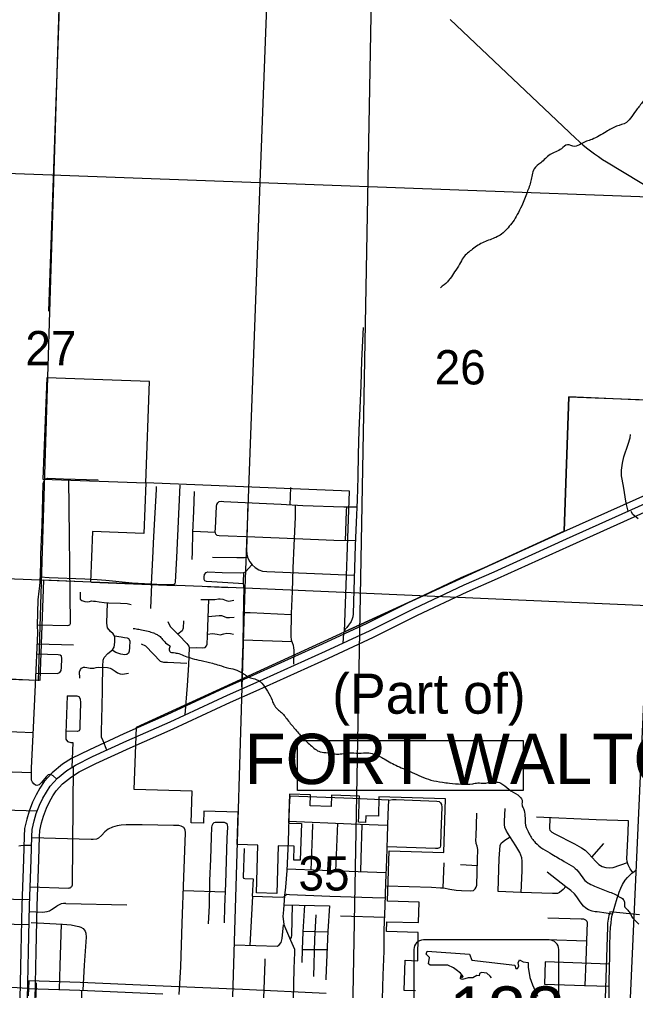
# Model space of a CAD drawing. Extents: x 1219626 to 1426462, y 456797 to 752399.
# Drawn here: x 1294578 to 1302655, y 533458 to 546194 of the extents above; entities that cross this region are included whole.
import ezdxf

# ---------------------------------------------------------------- set-up
doc = ezdxf.new("R2010")
doc.units = 0
for name, color, linetype in [('Cities Incorporated Area', 7, 'Continuous'), ('City Streets', 7, 'Continuous'), ('Communities and Subdivisions Names without Post Office', 7, 'Continuous'), ('County Routes Highway Center Lines', 7, 'Continuous'), ('Local Roads Paved', 7, 'Continuous'), ('Masks', 7, 'Continuous'), ('Narrow River Creek and Branch and Slough', 7, 'Continuous'), ('Other Incorporated Names', 7, 'Continuous'), ('Quad Borders', 7, 'Continuous'), ('Roadshilelds State Highways', 7, 'Continuous'), ('Section Lines', 7, 'Continuous'), ('Section Numbers', 7, 'Continuous'), ('State Route Divided Highway Outline and Fill', 7, 'Continuous'), ('State Routes Highway Center Lines', 7, 'Continuous'), ('Uninventoried Roads and Features', 7, 'Continuous')]:
    doc.layers.add(name, color=color, linetype=linetype)

msp = doc.modelspace()

# ---------------------------------------------------------------- linework, layer by layer
at = {"layer": 'Cities Incorporated Area'}
for p, q in [((1301717, 539482), (1301778, 541243)), ((1301778, 541243), (1302933, 541200)), ((1296114, 536911), (1301717, 539482)), ((1296081, 536096), (1296114, 536911)), ((1296842, 536073), (1296081, 536096)), ((1296830, 535657), (1296842, 536073)), ((1298117, 536035), (1298106, 535653)), ((1298395, 536027), (1298117, 536035)), ((1298390, 535880), (1298395, 536027)), ((1298669, 536019), (1298664, 535872)), ((1299291, 536000), (1299284, 535744)), ((1300163, 535974), (1299291, 536000)), ((1300142, 535267), (1300163, 535974)), ((1298664, 535872), (1298390, 535880)), ((1299027, 535746), (1299033, 535938)), ((1296995, 535812), (1296990, 535652)), ((1297444, 535799), (1296995, 535812)), ((1297432, 535373), (1297444, 535799)), ((1296990, 535652), (1296830, 535657)), ((1298106, 535653), (1298275, 535648)), ((1298275, 535648), (1298260, 535166)), ((1297705, 535365), (1297432, 535373)), ((1297687, 534738), (1297705, 535365)), ((1297972, 535357), (1297953, 534730)), ((1298181, 535351), (1297972, 535357)), ((1298175, 535168), (1298181, 535351)), ((1299404, 534632), (1299423, 535289)), ((1299423, 535289), (1300142, 535267)), ((1298260, 535166), (1298175, 535168)), ((1297953, 534730), (1297687, 534738)), ((1299819, 534619), (1299404, 534632)), ((1299811, 534349), (1299819, 534619)), ((1302708, 534452), (1302318, 534490)), ((1299392, 534231), (1299396, 534361)), ((1299396, 534361), (1299811, 534349)), ((1302286, 534292), (1302251, 533221)), ((1299807, 534219), (1299392, 534231)), ((1299799, 533849), (1299807, 534219)), ((1299623, 533458), (1299636, 533855)), ((1299636, 533855), (1299799, 533849)), ((1299770, 533453), (1299623, 533458))]:
    msp.add_line(p, q, dxfattribs=at)
msp.add_lwpolyline([(1298222, 536736), (1301180, 536736), (1301180, 536082), (1298222, 536082)], close=True, dxfattribs=at)
for points in [[(1299033, 535938), (1299035, 536008), (1298669, 536019)], [(1299284, 535744), (1299118, 535749), (1299116, 535664), (1299025, 535667), (1299027, 535746)]]:
    msp.add_lwpolyline(points, dxfattribs=at)
msp.add_arc((1303100, 534260), 815, 163.563, 177.7021, dxfattribs=at)
at = {"layer": 'City Streets'}
for p, q in [((1302082, 535207), (1302239, 535385)), ((1300140, 535132), (1300129, 534805)), ((1300362, 535111), (1300581, 535100)), ((1302013, 534105), (1301493, 534122))]:
    msp.add_line(p, q, dxfattribs=at)
for points in [[(1302560, 539746), (1302531, 539849), (1302497, 540075), (1302471, 540207), (1302469, 540285), (1302483, 540373), (1302501, 540457), (1302558, 540624), (1302582, 540708), (1302590, 540750)], [(1301155, 534745), (1301168, 535029), (1301167, 535155), (1301164, 535197), (1301138, 535270), (1301086, 535355), (1301008, 535480), (1300964, 535548), (1300941, 535598), (1300936, 535637), (1300936, 535681), (1300947, 535846)], [(1299393, 534832), (1299980, 534812), (1300099, 534807), (1300137, 534804), (1300219, 534790), (1300302, 534776), (1300373, 534770), (1300496, 534767), (1300530, 534770), (1300554, 534792), (1300567, 534812), (1300573, 534839), (1300584, 535176), (1300587, 535309), (1300579, 535353), (1300565, 535387), (1300562, 535435), (1300565, 535477), (1300576, 535785)], [(1302621, 535007), (1302583, 535056), (1302558, 535109), (1302546, 535150), (1302541, 535187), (1302556, 535532), (1302564, 535682), (1302138, 535695), (1301356, 535730)], [(1301533, 535722), (1301526, 535581), (1301530, 535562), (1301557, 535535), (1301597, 535512), (1301854, 535381), (1301947, 535332), (1301996, 535298), (1302037, 535257), (1302135, 535149), (1302174, 535112), (1302218, 535086), (1302264, 535072), (1302312, 535066), (1302360, 535074), (1302550, 535136)], [(1301739, 534822), (1301707, 534783), (1301659, 534744), (1301630, 534733), (1301564, 534730), (1301151, 534745), (1300855, 534757), (1300869, 535189), (1300875, 535304), (1300879, 535359), (1300894, 535390), (1300913, 535410), (1300940, 535431), (1301012, 535473)], [(1302353, 534459), (1302270, 534471), (1302153, 534489), (1302126, 534492), (1302087, 534498), (1302040, 534517), (1302004, 534539), (1301973, 534565), (1301930, 534623), (1301884, 534687), (1301855, 534725), (1301805, 534772), (1301742, 534820), (1301497, 535011)], [(1301503, 534412), (1301941, 534400), (1301974, 534397), (1301997, 534387), (1302016, 534369), (1302019, 534345), (1302017, 534236), (1302005, 533850), (1301990, 533525)], [(1302314, 533803), (1301471, 533833), (1301463, 533542), (1301987, 533525), (1302309, 533514)]]:
    msp.add_lwpolyline(points, dxfattribs=at)
at = {"layer": 'County Routes Highway Center Lines'}
for points in [[(1302691, 539645), (1302619, 539702), (1302597, 539742)], [(1302308, 533328), (1302309, 533569), (1302313, 533755), (1302317, 533909), (1302319, 534042), (1302323, 534205), (1302327, 534283), (1302333, 534342), (1302340, 534403), (1302349, 534445), (1302365, 534505), (1302383, 534567), (1302414, 534670), (1302431, 534716), (1302442, 534749), (1302462, 534801), (1302483, 534848), (1302519, 534908), (1302548, 534943), (1302608, 534997), (1302668, 535041)]]:
    msp.add_lwpolyline(points, dxfattribs=at)
at = {"layer": 'Local Roads Paved'}
for p, q in [((1298129, 539829), (1298138, 540054)), ((1297572, 539858), (1297556, 539235)), ((1296854, 539483), (1297146, 539470)), ((1297820, 538953), (1298967, 538906)), ((1296308, 538789), (1296295, 538470)), ((1294812, 538006), (1295287, 537994)), ((1297512, 538056), (1298150, 538034)), ((1294759, 536837), (1294329, 536855)), ((1295274, 534852), (1295285, 536397)), ((1298726, 535026), (1298750, 535653)), ((1294718, 534820), (1295222, 534803)), ((1296726, 534770), (1297281, 534752)), ((1297632, 534697), (1297597, 534051)), ((1294712, 534649), (1294266, 534657)), ((1294997, 534520), (1295072, 534569)), ((1295186, 534601), (1295985, 534582)), ((1294708, 534494), (1294881, 534488)), ((1298786, 534438), (1299367, 534422)), ((1298296, 534239), (1298620, 534230)), ((1298285, 533998), (1298611, 533996))]:
    msp.add_line(p, q, dxfattribs=at)
for points in [[(1299082, 542156), (1299061, 541723), (1299053, 541394), (1299041, 541094), (1299026, 540801), (1299017, 540494), (1299015, 540190), (1299007, 539893), (1298994, 539597), (1298979, 539294), (1298970, 539003), (1298962, 538707), (1298953, 538400), (1298947, 538360), (1298939, 538331), (1298929, 538300), (1298919, 538283), (1298893, 538248), (1298868, 538218), (1298850, 538197), (1298838, 538182), (1298829, 538164), (1298826, 538143), (1298818, 538016)], [(1295067, 536232), (1295021, 536274), (1294992, 536290), (1294978, 536290), (1294954, 536286), (1294929, 536263), (1294868, 536186), (1294836, 536156), (1294805, 536148), (1294791, 536151), (1294767, 536169), (1294748, 536191), (1294737, 536218), (1294736, 536259), (1294738, 536375), (1294758, 536817), (1294791, 537467), (1294818, 538150), (1294816, 538245), (1294823, 538584), (1294835, 538694), (1294845, 538766), (1294850, 538813), (1294858, 539059), (1294860, 539178), (1294876, 539564), (1294889, 540110), (1294905, 540150), (1294923, 540171), (1294947, 540179), (1295157, 540171), (1295611, 540157)], [(1294816, 538254), (1295214, 538245), (1295237, 538254), (1295249, 538274), (1295224, 540169)], [(1296681, 540088), (1296636, 539136), (1296620, 538815), (1296614, 538797), (1296602, 538785), (1296587, 538780), (1296564, 538778), (1296460, 538781), (1296055, 538800), (1295709, 538838), (1295596, 538845), (1295437, 538852), (1294967, 538870), (1294852, 538878)], [(1296310, 538788), (1296328, 539130), (1296342, 539412), (1296359, 539723), (1296373, 540028), (1296376, 540067)], [(1296842, 539111), (1296845, 539211), (1296853, 539465), (1296866, 539743), (1296875, 540002)], [(1298982, 539354), (1298698, 539362), (1298194, 539381), (1297666, 539404), (1297198, 539420), (1297171, 539426), (1297151, 539443), (1297145, 539479), (1297148, 539520), (1297162, 539810), (1297164, 539833), (1297178, 539855), (1297196, 539872), (1297223, 539877), (1297256, 539874), (1297722, 539850), (1298011, 539835), (1298293, 539821), (1298830, 539800), (1299003, 539804)], [(1298194, 539826), (1298192, 539777), (1298191, 539665), (1298175, 539293), (1298163, 538999), (1298152, 538690), (1298140, 538401), (1298136, 538102), (1298142, 538058), (1298154, 538023), (1298166, 537986), (1298172, 537951), (1298174, 537923), (1298174, 537909), (1298169, 537737)], [(1298853, 539358), (1298865, 539747), (1298868, 539801)], [(1297111, 539140), (1297426, 539136), (1297528, 539136), (1297569, 539144)], [(1297518, 538794), (1297241, 538808), (1297032, 538822), (1297009, 538833), (1297000, 538850), (1297000, 538882), (1297004, 538916), (1297024, 538941), (1297046, 538950), (1297234, 538941), (1297482, 538935), (1297519, 538939), (1297541, 538950), (1297626, 539043)], [(1297494, 537443), (1297502, 537767), (1297510, 538008), (1297520, 538573), (1297526, 538728), (1297517, 538801), (1297516, 538853), (1297518, 538902), (1297518, 538939)], [(1295373, 538681), (1295373, 538616), (1295376, 538592), (1295397, 538572), (1295435, 538562), (1295467, 538557), (1295497, 538562), (1295523, 538569), (1295548, 538566), (1295577, 538563), (1295625, 538555), (1295690, 538547), (1295744, 538544), (1295901, 538538), (1295992, 538534), (1296042, 538522)], [(1295726, 536611), (1295675, 536733), (1295656, 536783), (1295654, 536827), (1295658, 537051), (1295662, 537159), (1295669, 537430), (1295672, 537712), (1295678, 537789), (1295687, 537826), (1295738, 537878), (1295797, 537925), (1295821, 537960), (1295828, 538026), (1295829, 538103), (1295807, 538138), (1295770, 538169), (1295734, 538215), (1295727, 538247), (1295726, 538277), (1295732, 538544)], [(1296804, 537954), (1296901, 537956), (1296984, 537952), (1297013, 537956), (1297031, 537977), (1297041, 538003), (1297042, 538104), (1297062, 538586)], [(1296958, 538588), (1297076, 538586), (1297138, 538587), (1297186, 538594), (1297211, 538596), (1297243, 538590), (1297288, 538572), (1297324, 538566), (1297388, 538576)], [(1297391, 538351), (1297332, 538345), (1297299, 538348), (1297265, 538359), (1297232, 538371), (1297197, 538371), (1297052, 538361)], [(1298140, 538385), (1297603, 538411), (1297522, 538412)], [(1296522, 538298), (1296556, 538234), (1296667, 538120), (1296771, 538010), (1296799, 537974), (1296804, 537954), (1296794, 537732), (1296776, 537460), (1296748, 537073)], [(1296731, 538305), (1296726, 538209), (1296710, 538177), (1296656, 538131)], [(1295824, 538111), (1295911, 538098), (1295956, 538090), (1295989, 538085), (1296008, 538076), (1296026, 538043), (1296020, 537957), (1296018, 537907), (1296010, 537884), (1295987, 537867), (1295960, 537860), (1295908, 537871), (1295842, 537893), (1295793, 537921)], [(1297043, 538132), (1297109, 538142), (1297171, 538131), (1297208, 538125), (1297259, 538135), (1297298, 538146), (1297344, 538141), (1297385, 538130)], [(1296774, 537747), (1296521, 537759), (1296471, 537761), (1296429, 537775), (1296235, 537975), (1296177, 538003)], [(1294797, 537622), (1295074, 537617), (1295109, 537628), (1295125, 537654), (1295130, 537694), (1295133, 537815), (1295130, 537843), (1295111, 537857), (1295087, 537863), (1294807, 537869)], [(1290805, 537642), (1291625, 537635), (1292010, 537632), (1292066, 537641), (1292109, 537650), (1292133, 537654), (1292183, 537652), (1292634, 537634), (1292900, 537618), (1293670, 537585), (1294280, 537556), (1294786, 537527)], [(1295369, 537553), (1295365, 537638), (1295377, 537670), (1295392, 537686), (1295416, 537698), (1295434, 537700), (1295461, 537696), (1295504, 537686), (1295526, 537685), (1295555, 537688), (1295585, 537697), (1295619, 537701), (1295672, 537696)], [(1295672, 537699), (1295734, 537695), (1295766, 537685), (1295795, 537671), (1295832, 537648), (1295864, 537626), (1295899, 537611), (1295929, 537608), (1295956, 537610), (1296007, 537621)], [(1295202, 537323), (1295187, 536832), (1295187, 536753), (1295209, 536725), (1295253, 536711), (1295278, 536712), (1295264, 536384)], [(1295202, 537323), (1295330, 537322), (1295358, 537313), (1295374, 537283), (1295378, 537231), (1295370, 536937), (1295370, 536885), (1295361, 536865), (1295338, 536857), (1295188, 536859)], [(1292112, 536408), (1292999, 536371), (1293968, 536342), (1294737, 536319)], [(1299420, 535954), (1298949, 535978), (1298124, 536008), (1298116, 535866), (1298100, 535414), (1298085, 535034), (1298064, 534812), (1298055, 534703), (1298042, 534516), (1298033, 534430), (1298038, 534364), (1298045, 534325), (1298067, 534271), (1298130, 534118), (1298168, 534042), (1298183, 534001), (1298185, 533957), (1298175, 533748), (1298165, 533341)], [(1299172, 529331), (1299192, 529914), (1299205, 530249), (1299217, 530557), (1299227, 530860), (1299238, 531158), (1299251, 531461), (1299263, 531758), (1299280, 532062), (1299294, 532356), (1299309, 532760), (1299324, 533073), (1299328, 533212), (1299337, 533345), (1299348, 533662), (1299358, 533973), (1299361, 534252), (1299373, 534568), (1299383, 534872), (1299393, 535178), (1299402, 535473), (1299412, 535767), (1299420, 535954)], [(1299420, 535954), (1299470, 535963), (1299515, 535965), (1300051, 535942), (1300079, 535938), (1300097, 535920), (1300112, 535899), (1300115, 535863), (1300102, 535525), (1300097, 535356), (1300095, 535340), (1300085, 535329), (1300060, 535320), (1300031, 535319), (1299398, 535345)], [(1294811, 535809), (1294077, 535834), (1293082, 535866), (1292017, 535900), (1290980, 535934), (1290770, 535942), (1290728, 535938), (1290698, 535927), (1290665, 535897), (1290660, 535889)], [(1296674, 533407), (1296693, 533770), (1296711, 534341), (1296732, 534946), (1296757, 535526), (1296751, 535568), (1296733, 535595), (1296697, 535615), (1296670, 535621), (1296596, 535622), (1296186, 535632), (1295977, 535631), (1295912, 535627), (1295861, 535619), (1295800, 535599), (1295743, 535573), (1295698, 535540), (1295652, 535491), (1295614, 535456), (1295589, 535444), (1295543, 535440), (1295520, 535441), (1294742, 535461)], [(1297268, 534348), (1297273, 534556), (1297285, 534861), (1297294, 535157), (1297303, 535457), (1297311, 535600), (1297304, 535634), (1297286, 535652), (1297268, 535661), (1297194, 535663), (1297143, 535663), (1297125, 535656), (1297112, 535644), (1297102, 535620), (1297098, 535600), (1297093, 535469), (1297081, 535180), (1297072, 534900), (1297064, 534574), (1297052, 534335)], [(1298109, 535678), (1298929, 535646), (1299398, 535629)], [(1298404, 535038), (1298421, 535492), (1298425, 535646)], [(1299068, 535631), (1299053, 535194), (1299048, 535014)], [(1294738, 535362), (1294631, 535361), (1294598, 535356), (1294572, 535353)], [(1297526, 535322), (1297511, 534944), (1297514, 534934), (1297534, 534926), (1297643, 534923), (1297628, 534697), (1298031, 534681), (1298049, 534688), (1298066, 534709), (1298085, 534721), (1298117, 534719), (1298646, 534698), (1299208, 534677), (1299375, 534672)], [(1299387, 535001), (1299020, 535015), (1298085, 535050)], [(1298047, 534584), (1298643, 534571), (1298620, 534238), (1298596, 533622), (1298595, 533599)], [(1298153, 534581), (1298143, 534185), (1298140, 534155), (1298125, 534131)], [(1298313, 534578), (1298295, 534230), (1298285, 533995), (1298282, 533827)], [(1298437, 533643), (1298451, 534133), (1298469, 534451)], [(1294704, 534321), (1294510, 534324), (1294053, 534339), (1293504, 534360), (1293431, 534361), (1293387, 534360), (1293339, 534356), (1293308, 534345), (1293277, 534323), (1293253, 534297), (1293229, 534260), (1293219, 534225), (1293215, 534169), (1293209, 533994), (1293203, 533977), (1293191, 533953), (1293164, 533929), (1293110, 533914), (1293061, 533914), (1292401, 533954)], [(1294734, 534350), (1295143, 534329), (1295257, 534320), (1295315, 534308), (1295356, 534299), (1295383, 534289), (1295415, 534270), (1295440, 534237), (1295450, 534211), (1295453, 534158), (1295428, 533790), (1295411, 533463)], [(1295126, 534330), (1295108, 533786), (1295097, 533474)], [(1297391, 534057), (1297962, 534040), (1297985, 534057), (1298008, 534090), (1298024, 534139), (1298042, 534318)], [(1297784, 533360), (1297800, 533833), (1297801, 533873)], [(1290597, 533527), (1291432, 533492), (1291550, 533490), (1291776, 533523), (1291920, 533558), (1292043, 533582), (1292159, 533593), (1292229, 533593), (1292546, 533582), (1292949, 533567), (1293557, 533549), (1293691, 533543), (1294060, 533524), (1294268, 533514), (1294686, 533491)], [(1295392, 533464), (1295387, 533194), (1295387, 532986), (1295387, 532949), (1295398, 532930), (1295437, 532928), (1295934, 532921)]]:
    msp.add_lwpolyline(points, dxfattribs=at)
for centre, radius, start, end in [((1297831, 539227), 275, 178.4903, 267.6707), ((1295224, 534853), 50, 268.0633, 359.5913), ((1295181, 534402), 200, 88.6021, 123.1917), ((1294888, 534688), 200, 268.0633, 303.1917)]:
    msp.add_arc(centre, radius, start, end, dxfattribs=at)
at = {"layer": 'Masks'}
for p, q in [((1295521, 538815), (1296620, 538772)), ((1297043, 538755), (1297320, 538744)), ((1294799, 533558), (1294793, 533367))]:
    msp.add_line(p, q, dxfattribs=at)
at = {"layer": 'Narrow River Creek and Branch and Slough'}
for points in [[(1303840, 545676), (1303814, 545608), (1303771, 545565), (1303607, 545458), (1303514, 545401), (1303442, 545365), (1303321, 545351), (1303156, 545315), (1303035, 545301), (1302920, 545272), (1302842, 545250), (1302763, 545136), (1302677, 545022), (1302606, 544921), (1302534, 544843), (1302406, 544793), (1302270, 544721), (1302084, 544621), (1301941, 544564), (1301855, 544528), (1301762, 544550), (1301684, 544499), (1301534, 544421), (1301412, 544313), (1301326, 544235), (1301298, 544156), (1301283, 544077), (1301233, 543927), (1301162, 543748), (1301105, 543634), (1301048, 543541), (1300983, 543462), (1300897, 543377), (1300747, 543305), (1300590, 543233), (1300519, 543183), (1300397, 543069), (1300347, 542983), (1300283, 542883), (1300226, 542797), (1300190, 542754), (1300097, 542676)], [(1296070, 538208), (1296108, 538202), (1296178, 538189), (1296266, 538170), (1296335, 538148), (1296383, 538126), (1296421, 538101), (1296465, 538050), (1296531, 537994), (1296553, 537975), (1296544, 537953), (1296540, 537927), (1296550, 537905), (1296600, 537890), (1296667, 537877), (1296752, 537845), (1296843, 537814), (1296960, 537785), (1297108, 537751), (1297196, 537725), (1297322, 537688), (1297427, 537659), (1297461, 537643), (1297531, 537602), (1297568, 537577), (1297606, 537561), (1297682, 537539), (1297720, 537520), (1297754, 537489), (1297890, 537265), (1297915, 537208), (1297937, 537173), (1298038, 537079), (1298082, 537022), (1298177, 536905), (1298272, 536795), (1298395, 536675), (1298455, 536624), (1298521, 536590), (1298619, 536577), (1298719, 536561), (1298781, 536561), (1298882, 536574), (1298961, 536574), (1299090, 536574), (1299159, 536574), (1299241, 536552), (1299295, 536530), (1299358, 536495), (1299536, 536402), (1299725, 536320), (1299971, 536219), (1300123, 536191), (1300214, 536178), (1300375, 536165), (1300520, 536169), (1300586, 536181), (1300675, 536178), (1300741, 536188), (1300817, 536194), (1300889, 536178), (1300993, 536099), (1301110, 536023), (1301167, 535954), (1301167, 535891), (1301186, 535844), (1301205, 535749), (1301214, 535626), (1301261, 535515), (1301340, 535399), (1301441, 535317), (1301559, 535246), (1301720, 535152), (1301840, 535079), (1301922, 534997), (1301991, 534903), (1302162, 534811), (1302335, 534742), (1302408, 534710), (1302442, 534688), (1302493, 534653), (1302509, 534606), (1302509, 534565), (1302553, 534511), (1302587, 534464), (1302606, 534423), (1302647, 534382), (1302697, 534330)]]:
    msp.add_spline(points, degree=3, dxfattribs=at)
at = {"layer": 'Quad Borders'}
msp.add_line((1298448, 506369), (1299295, 551822), dxfattribs=at)
at = {"layer": 'Roadshilelds State Highways'}
for p, q in [((1301523, 534122), (1299873, 534122)), ((1299748, 533997), (1299748, 532347)), ((1301648, 532347), (1301648, 533997))]:
    msp.add_line(p, q, dxfattribs=at)
for points in [[(1300768, 533623), (1300748, 533648), (1300705, 533685), (1300636, 533695), (1300607, 533681), (1300603, 533652), (1300574, 533655), (1300521, 533625), (1300461, 533625), (1300386, 533605), (1300359, 533612), (1300363, 533655), (1300379, 533625), (1300396, 533642), (1300359, 533685), (1300303, 533728), (1300267, 533757), (1300194, 533790), (1300119, 533793), (1299964, 533790), (1299941, 533807), (1299954, 533892), (1299908, 533935), (1299924, 533975)], [(1299924, 533975), (1300478, 533935), (1300508, 533856), (1301071, 533793), (1301085, 533747), (1301108, 533747), (1301124, 533780), (1301114, 533820), (1301134, 533859), (1301183, 533836), (1301249, 533826), (1301249, 533764), (1301269, 533629), (1301302, 533533), (1301371, 533385)]]:
    msp.add_lwpolyline(points, dxfattribs=at)
for centre, start, end in [((1299873, 533997), 90, 180), ((1301523, 533997), 0, 90)]:
    msp.add_arc(centre, 125, start, end, dxfattribs=at)
at = {"layer": 'Section Lines'}
for p, q in [((1297935, 549370), (1297728, 544055)), ((1292349, 544252), (1297728, 544055)), ((1297728, 544055), (1297532, 538735)), ((1297728, 544055), (1303046, 543860)), ((1297532, 538735), (1292129, 538950)), ((1297532, 538735), (1297372, 533375)), ((1302817, 538505), (1297532, 538735)), ((1302817, 538505), (1302573, 533127))]:
    msp.add_line(p, q, dxfattribs=at)
at = {"layer": 'State Route Divided Highway Outline and Fill'}
msp.add_line((1294700, 533587), (1294694, 533387), dxfattribs=at)
for points in [[(1302866, 539992), (1301709, 539474), (1300761, 539043), (1300366, 538869), (1299709, 538560), (1299133, 538272), (1298547, 538000), (1297600, 537573), (1297264, 537422), (1296512, 537074), (1295947, 536823), (1295495, 536616), (1295263, 536502), (1295143, 536426), (1295007, 536314), (1294902, 536200), (1294847, 536114), (1294797, 536026), (1294750, 535928), (1294704, 535811), (1294674, 535708), (1294645, 535582), (1294642, 535483), (1294631, 535178), (1294610, 534577), (1294596, 533976), (1294583, 533349)], [(1294783, 533342), (1294796, 533972), (1294809, 534571), (1294831, 535171), (1294842, 535477), (1294844, 535557), (1294867, 535657), (1294893, 535746), (1294933, 535849), (1294974, 535933), (1295018, 536010), (1295061, 536077), (1295145, 536169), (1295260, 536263), (1295361, 536327), (1295581, 536435), (1296029, 536640), (1296594, 536892), (1297347, 537240), (1297682, 537390), (1298630, 537818), (1299220, 538092), (1299796, 538380), (1300449, 538687), (1300843, 538860), (1301792, 539292), (1302948, 539810)], [(1298598, 533420), (1297504, 533473), (1296462, 533516), (1295374, 533565), (1294700, 533587)]]:
    msp.add_lwpolyline(points, dxfattribs=at)
at = {"layer": 'State Routes Highway Center Lines'}
for p, q in [((1294936, 541494), (1294883, 540167)), ((1296283, 541445), (1294936, 541494)), ((1296234, 540117), (1296283, 541445)), ((1301778, 541243), (1301717, 539482)), ((1305657, 541076), (1301778, 541243)), ((1294883, 540167), (1296234, 540117)), ((1296234, 540117), (1296210, 539454)), ((1298906, 540007), (1296234, 540117)), ((1298839, 538161), (1298906, 540007)), ((1295534, 539479), (1295510, 538816)), ((1296210, 539454), (1295534, 539479)), ((1301717, 539482), (1298839, 538161)), ((1294894, 538840), (1294847, 537524)), ((1295510, 538816), (1294894, 538840)), ((1294847, 537524), (1292105, 537622))]:
    msp.add_line(p, q, dxfattribs=at)
for points in [[(1294683, 533345), (1294696, 533974), (1294709, 534574), (1294731, 535174), (1294742, 535480), (1294744, 535569), (1294771, 535683), (1294799, 535779), (1294841, 535888), (1294885, 535980), (1294933, 536062), (1294981, 536139), (1295076, 536242), (1295201, 536344), (1295312, 536414), (1295538, 536526), (1295988, 536732), (1296553, 536983), (1297306, 537331), (1297641, 537482), (1298589, 537909), (1299176, 538182), (1299753, 538470), (1300408, 538778), (1300802, 538951), (1301751, 539383), (1302907, 539901)], [(1294686, 533487), (1295370, 533465), (1296458, 533416)]]:
    msp.add_lwpolyline(points, dxfattribs=at)
at = {"layer": 'Uninventoried Roads and Features'}
for p, q in [((1295966, 574991), (1294824, 537522)), ((1294964, 542368), (1295301, 551875)), ((1300225, 546194), (1301868, 544636)), ((1302275, 544326), (1303472, 543599))]:
    msp.add_line(p, q, dxfattribs=at)
msp.add_arc((1303520, 546377), 2400, 226.5252, 238.7504, dxfattribs=at)

# ---------------------------------------------------------------- texts
at = {"layer": 'Communities and Subdivisions Names without Post Office'}
msp.add_text('(Part of)', height=525, rotation=0.0004, dxfattribs=at).set_placement((1298678, 537089))
at = {"layer": 'Other Incorporated Names'}
msp.add_text('FORT WALTON BEACH', height=660, rotation=0.0004, dxfattribs=at).set_placement((1297528, 536166))
at = {"layer": 'Roadshilelds State Highways'}
msp.add_text('188', height=680, dxfattribs=at).set_placement((1300208, 532832))
at = {"layer": 'Section Numbers'}
for s, p in [('27', (1294656, 541658)), ('26', (1300021, 541407)), ('35', (1298236, 534770))]:
    msp.add_text(s, height=450, rotation=0.0004, dxfattribs=at).set_placement(p)

doc.saveas('drawing.dxf')
